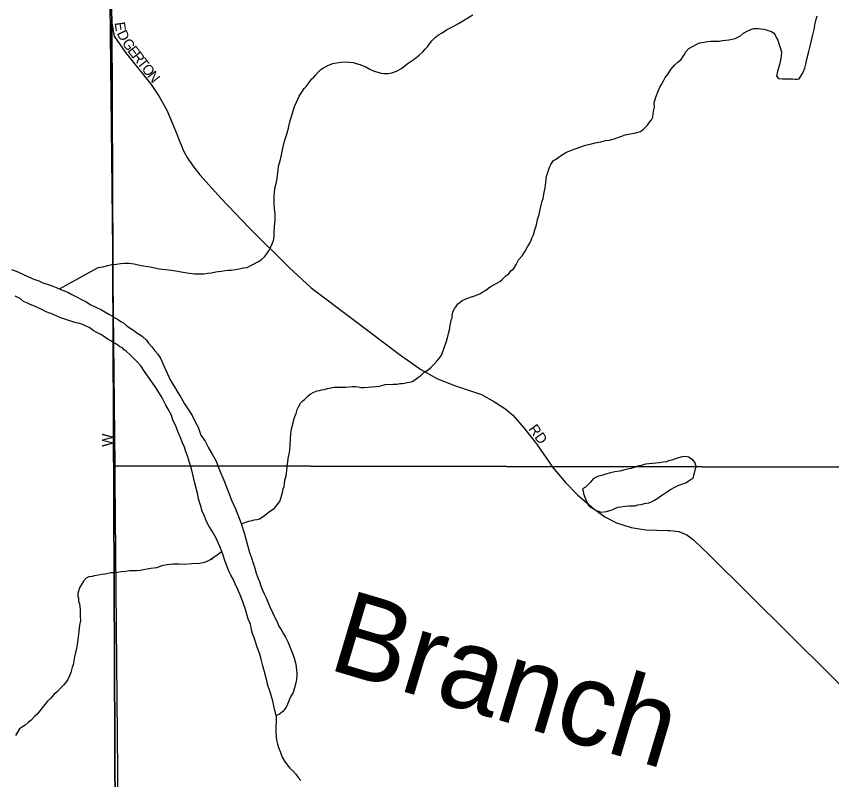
# Model space of a CAD drawing. Extents: x 2010165 to 2382125, y 1060529 to 1407316.
# Drawn here: x 2164475 to 2168410, y 1204103 to 1207789 of the extents above; entities that cross this region are included whole.
import ezdxf

# ---------------------------------------------------------------- set-up
doc = ezdxf.new("R2010")
doc.units = 0
for name, color, linetype in [('GM_X_City_Street', 7, 'Continuous'), ('GM_X_City_Street_Text', 7, 'Continuous'), ('GM_X_Corporation', 7, 'Continuous'), ('GM_X_Major_River', 7, 'Continuous'), ('GM_X_Major_River_Text', 7, 'Continuous'), ('GM_X_Minor_Lake', 7, 'Continuous'), ('GM_X_Minor_River', 7, 'Continuous'), ('GM_X_Section', 7, 'Continuous')]:
    doc.layers.add(name, color=color, linetype=linetype)

msp = doc.modelspace()

# ---------------------------------------------------------------- linework, layer by layer
at = {"layer": 'GM_X_City_Street'}
for points in [[(2165067.2, 1195844.8), (2164968.9, 1199659.4), (2164935.2, 1207756.2), (2164931.8, 1207897.8), (2164931.2, 1207965.8)], [(2164935.2, 1207756.2), (2164947.4, 1207692.8), (2165002.4, 1207614.6), (2165126.1, 1207459.9), (2165164.7, 1207402.2), (2165201.1, 1207336.3), (2165231.6, 1207263.5), (2165246.3, 1207228.1), (2165263.1, 1207182.9), (2165271.2, 1207164)], [(2165271.2, 1207164), (2165281.7, 1207139.6), (2165299.4, 1207107.2), (2165326, 1207066.9), (2165360.4, 1207023.6), (2165465.6, 1206908.6), (2165598.3, 1206768), (2165791.1, 1206576.2), (2165898.2, 1206478.9), (2166098.8, 1206327.4), (2166323, 1206158.3), (2166427.2, 1206083.6), (2166507.9, 1206038.4), (2166594.4, 1206004.9), (2166719.5, 1205962.8), (2166782.1, 1205927.3), (2166837.9, 1205891.8), (2166871.7, 1205863), (2166924.2, 1205802.1), (2166985.1, 1205724.3), (2167064.6, 1205611), (2167125.5, 1205538.2), (2167184.7, 1205477.3), (2167260.8, 1205413), (2167314.9, 1205372.5), (2167370.8, 1205343.7), (2167441.8, 1205321.7), (2167512.9, 1205309.9), (2167619.9, 1205306.8)], [(2167619.9, 1205306.8), (2167631.3, 1205306.5), (2167671.8, 1205301.4), (2167710.8, 1205286.2), (2167742.9, 1205260.8), (2167819, 1205189.7), (2168595.5, 1204418.4), (2168996.4, 1204091.9)]]:
    msp.add_lwpolyline(points, dxfattribs=at)
at = {"layer": 'GM_X_Corporation'}
for points in [[(2186878.7, 1221701), (2186923.4, 1220744.1), (2186933.5, 1220238.7), (2186941.3, 1219753.4), (2186978.3, 1216841.2), (2187013.9, 1213879), (2187027.1, 1208132.6), (2187205, 1194725.9), (2177123.5, 1194567.9), (2176176.5, 1194580.3), (2174206.9, 1194531), (2167776.4, 1194381.4), (2165054.7, 1194304.8), (2164968.9, 1199659.4), (2164935.2, 1207756.2), (2164931.8, 1207897.8), (2164930.1, 1208081.5), (2164898.5, 1211429), (2164844.7, 1216037.6), (2164832.8, 1218637), (2164895.8, 1221436.7)], [(2164895.8, 1221436.7), (2164832.8, 1218637), (2164844.7, 1216037.6), (2164898.5, 1211429), (2164930.1, 1208081.5), (2164931.8, 1207897.8), (2164935.2, 1207756.2), (2164968.9, 1199659.4), (2165054.7, 1194304.8), (2162687.3, 1194296.8), (2162163.4, 1194282.6), (2161645.6, 1194276.5), (2161453.7, 1194270.4), (2159224.5, 1194187.1), (2158831.1, 1194172.4), (2158006.9, 1194141.9), (2154020.1, 1193994.5), (2151351.3, 1193919.5)]]:
    msp.add_lwpolyline(points, dxfattribs=at)
at = {"layer": 'GM_X_Major_River'}
for points in [[(2164451.1, 1206566.7), (2164481.3, 1206555), (2164509.5, 1206543.3), (2164533.7, 1206531.6), (2164559.9, 1206519.9), (2164584, 1206512.1), (2164602.2, 1206502.3), (2164628.3, 1206494.6), (2164650.4, 1206486.9), (2164674.6, 1206477.1), (2164700.8, 1206465.4), (2164723, 1206457.7), (2164743.1, 1206445.9), (2164811.7, 1206410.6), (2164833.9, 1206396.8), (2164858.1, 1206385.1), (2164886.4, 1206371.4), (2164902.5, 1206361.6), (2164920.7, 1206351.8), (2164938.9, 1206341.9), (2164953, 1206332.1), (2164967.1, 1206324.2), (2164979.3, 1206316.4), (2164991.4, 1206308.5), (2165007.6, 1206294.6), (2165023.8, 1206282.8), (2165039.9, 1206273), (2165056.1, 1206261.1), (2165072.3, 1206251.3), (2165084.4, 1206243.4), (2165102.7, 1206225.6), (2165112.9, 1206211.7), (2165129.1, 1206193.8), (2165143.4, 1206173.9), (2165157.6, 1206158.1), (2165169.9, 1206138.1), (2165186.4, 1206102.2), (2165202.9, 1206066.3), (2165219.4, 1206030.4), (2165237.8, 1206000.6), (2165254.2, 1205972.7), (2165270.6, 1205946.8), (2165287, 1205918.9), (2165305.4, 1205889), (2165323.8, 1205861.2), (2165338.2, 1205831.3), (2165352.6, 1205805.4), (2165365.1, 1205767.4)], [(2165321.3, 1205598.4), (2165310.8, 1205634.3), (2165300.3, 1205666.3), (2165292.1, 1205686.3), (2165285.8, 1205708.2), (2165277.5, 1205730.2), (2165265.1, 1205758.1), (2165254.7, 1205784.1), (2165244.3, 1205812.1), (2165232, 1205836), (2165221.6, 1205865.9), (2165207.2, 1205891.8), (2165196.9, 1205911.8), (2165188.7, 1205927.7), (2165180.5, 1205943.7), (2165174.3, 1205955.6), (2165166.2, 1205967.6), (2165158, 1205981.5), (2165147.7, 1205997.4), (2165135.5, 1206015.4), (2165123.2, 1206031.3), (2165109, 1206051.1), (2165092.6, 1206075), (2165076.2, 1206100.9), (2165058, 1206120.7), (2165043.7, 1206134.6), (2165025.5, 1206152.4), (2165005.2, 1206172.2), (2164995.1, 1206178.1), (2164986.9, 1206188.1), (2164974.9, 1206193.9), (2164958.7, 1206205.8), (2164940.5, 1206215.6), (2164930.4, 1206221.5), (2164918.3, 1206229.4), (2164902.1, 1206239.2), (2164885.9, 1206251), (2164863.8, 1206262.8), (2164845.6, 1206272.6), (2164829.4, 1206284.4), (2164809.2, 1206294.2), (2164791.1, 1206302), (2164773, 1206307.8), (2164756.9, 1206311.6), (2164704.6, 1206329.1), (2164688.5, 1206332.9), (2164672.4, 1206340.7), (2164656.3, 1206348.5), (2164642.2, 1206354.4), (2164630.1, 1206358.2), (2164616, 1206364.1), (2164597.8, 1206373.9), (2164579.7, 1206381.7), (2164561.6, 1206389.5), (2164541.4, 1206397.3), (2164525.3, 1206405.1), (2164509.2, 1206412.9), (2164493, 1206426.8), (2164468.8, 1206438.5)], [(2165365.1, 1205767.4), (2165385.5, 1205737.6), (2165402, 1205705.7), (2165420.4, 1205675.8), (2165438.9, 1205641.9), (2165455.5, 1205598), (2165476.2, 1205550.1), (2165494.8, 1205500.2), (2165513.5, 1205452.3), (2165532.1, 1205410.4), (2165546.6, 1205374.4), (2165559.1, 1205340.5), (2165573.7, 1205294.5), (2165600.9, 1205200.6), (2165609.3, 1205174.6), (2165617.7, 1205148.6), (2165626, 1205124.6), (2165632.3, 1205100.6), (2165640.6, 1205078.7), (2165648.9, 1205060.7), (2165655.2, 1205038.7), (2165663.4, 1205018.8), (2165671.7, 1205000.8), (2165680, 1204980.8), (2165690.3, 1204956.9), (2165700.6, 1204935), (2165710.9, 1204911), (2165721.2, 1204889.1), (2165731.5, 1204869.1), (2165741.9, 1204845.2), (2165754.1, 1204825.3), (2165764.4, 1204807.3), (2165774.6, 1204791.4), (2165787, 1204765.5), (2165795.2, 1204745.5), (2165803.5, 1204725.6), (2165809.7, 1204709.6), (2165813.9, 1204695.6), (2165818.1, 1204685.6), (2165822.3, 1204667.6), (2165824.6, 1204649.6), (2165826.8, 1204629.6), (2165829, 1204619.6), (2165829.1, 1204607.5), (2165827.4, 1204587.4), (2165823.6, 1204571.3), (2165817.9, 1204547.2), (2165810.2, 1204525.1), (2165800.4, 1204506.9), (2165794.5, 1204494.8), (2165788.7, 1204478.6), (2165779, 1204456.4), (2165769.2, 1204442.3), (2165761.3, 1204432.2), (2165745.4, 1204419.9), (2165729.5, 1204413.7), (2165723.2, 1204437.7), (2165712.6, 1204481.7), (2165699.9, 1204527.7), (2165689.6, 1204553.6), (2165685.3, 1204571.7), (2165683.2, 1204581.7), (2165679, 1204599.7), (2165672.6, 1204623.7), (2165664.2, 1204653.6), (2165655.8, 1204685.6), (2165649.5, 1204709.6), (2165641.2, 1204729.6), (2165634.9, 1204747.6), (2165628.6, 1204769.6), (2165620.3, 1204793.6), (2165614.1, 1204809.5), (2165609.8, 1204827.5), (2165605.5, 1204855.6), (2165595.2, 1204873.5), (2165588.9, 1204895.5), (2165580.5, 1204925.5), (2165570.1, 1204957.4), (2165557.7, 1204987.4), (2165543.2, 1205021.3), (2165530.8, 1205049.2), (2165520.5, 1205071.2), (2165510.2, 1205091.1), (2165502, 1205107.1), (2165495.8, 1205123), (2165483.3, 1205157), (2165470.8, 1205192.9), (2165456.3, 1205228.9), (2165439.8, 1205268.8), (2165419.3, 1205302.6), (2165405, 1205326.5), (2165392.6, 1205350.5), (2165382.3, 1205376.4), (2165371.9, 1205400.4), (2165363.6, 1205428.3), (2165357.3, 1205448.3), (2165353, 1205466.3), (2165350.9, 1205480.4), (2165336.1, 1205534.3), (2165329.7, 1205562.3), (2165321.3, 1205598.4)], [(2165729.5, 1204413.7), (2165726.5, 1204331.4), (2165728.8, 1204311.4), (2165731.1, 1204293.4), (2165735.3, 1204275.4), (2165739.5, 1204259.4), (2165747.8, 1204239.4), (2165758.2, 1204211.4), (2165768.4, 1204193.5), (2165782.7, 1204175.6), (2165794.9, 1204159.7), (2165809.1, 1204145.9), (2165823.4, 1204130), (2165835.6, 1204114.1), (2165847.8, 1204100.2)]]:
    msp.add_lwpolyline(points, dxfattribs=at)
at = {"layer": 'GM_X_Minor_Lake'}
for points in [[(2167562.1, 1205632.3), (2167510.7, 1205627.2), (2167490.7, 1205620.9), (2167472.7, 1205616.7), (2167456.8, 1205610.5), (2167440.8, 1205606.3), (2167424.9, 1205602.1), (2167404.9, 1205597.8), (2167386.9, 1205593.6), (2167362.9, 1205589.3), (2167342.9, 1205585), (2167319, 1205578.7), (2167301, 1205572.5), (2167285.1, 1205568.3), (2167273.1, 1205564.1), (2167259.2, 1205555.9), (2167245.4, 1205539.7), (2167233.5, 1205527.5), (2167221.6, 1205515.3), (2167207.7, 1205507.1), (2167209.9, 1205497.1), (2167212, 1205485.1), (2167216.2, 1205475.1), (2167222.4, 1205459.2), (2167228.6, 1205443.2), (2167236.8, 1205429.2), (2167249, 1205417.3), (2167263.1, 1205409.5), (2167273.2, 1205403.6), (2167285.3, 1205399.7), (2167295.3, 1205395.8), (2167323.4, 1205398.2), (2167339.3, 1205402.4), (2167351.3, 1205406.6), (2167367.2, 1205414.8), (2167377.2, 1205418.9), (2167393.2, 1205421.1), (2167413.2, 1205423.4), (2167431.2, 1205425.6), (2167443.2, 1205425.8), (2167459.2, 1205425.9), (2167475.2, 1205430.1), (2167491.2, 1205432.4), (2167507.2, 1205436.6), (2167527.1, 1205440.8), (2167541.1, 1205445), (2167555, 1205453.2), (2167570.9, 1205463.4), (2167584.8, 1205473.6), (2167598.7, 1205481.8), (2167612.6, 1205492), (2167628.5, 1205502.2), (2167650.4, 1205514.6), (2167672.3, 1205524.8), (2167682.3, 1205529), (2167694.2, 1205533.1), (2167706.2, 1205537.3), (2167718.1, 1205545.5), (2167732, 1205553.7), (2167742, 1205559.8), (2167755.3, 1205616.1)], [(2167755.3, 1205616.1), (2167749, 1205636.1), (2167740.8, 1205646.1), (2167718.6, 1205659.8), (2167706.5, 1205663.7), (2167688.5, 1205661.5), (2167670.6, 1205657.2), (2167656.6, 1205653.1), (2167638.6, 1205646.8), (2167622.7, 1205642.6), (2167612.7, 1205638.5), (2167596.7, 1205636.3), (2167578.7, 1205634), (2167562.1, 1205632.3)]]:
    msp.add_lwpolyline(points, dxfattribs=at)
at = {"layer": 'GM_X_Minor_River'}
for points in [[(2166287.8, 1207516), (2166309.7, 1207524.3), (2166333.6, 1207536.6), (2166361.4, 1207559), (2166395.1, 1207581.5), (2166418.9, 1207601.8), (2166436.7, 1207618.1), (2166448.6, 1207630.3), (2166458.5, 1207642.4), (2166468.3, 1207656.6), (2166480.1, 1207670.8), (2166495.9, 1207687), (2166511.8, 1207699.3), (2166529.7, 1207709.5), (2166551.5, 1207723.8), (2166583.4, 1207740.2), (2166609.2, 1207754.6), (2166678.8, 1207795.6)], [(2167882.5, 1207671.9), (2167898.5, 1207674.1), (2167914.5, 1207676.3), (2167930.5, 1207678.5), (2167944.5, 1207682.7), (2167956.4, 1207688.8), (2167970.4, 1207695), (2167984.2, 1207707.2), (2168002.1, 1207717.5), (2168020.1, 1207725.7), (2168034, 1207729.9), (2168056.1, 1207730.2), (2168068.1, 1207728.3), (2168082.2, 1207726.5), (2168094.2, 1207724.6), (2168104.3, 1207720.8), (2168116.3, 1207716.9), (2168128.5, 1207709), (2168136.6, 1207699.1), (2168142.8, 1207687.1), (2168151, 1207673.2), (2168157.3, 1207653.2), (2168161.4, 1207639.2), (2168167.7, 1207617.2), (2168166, 1207599.1), (2168162.3, 1207577), (2168158.5, 1207556.9), (2168152.7, 1207538.8), (2168148.9, 1207524.7), (2168147.1, 1207514.6), (2168143.2, 1207500.6), (2168153.4, 1207488.6), (2168173.5, 1207486.9), (2168191.5, 1207487.1), (2168203.5, 1207487.3), (2168221.5, 1207487.5), (2168233.6, 1207485.6), (2168243.6, 1207485.8), (2168253.6, 1207487.9), (2168265.3, 1207508.1), (2168273.2, 1207520.2), (2168281, 1207538.3), (2168284.7, 1207558.5), (2168290.4, 1207582.6), (2168300, 1207618.8), (2168305.6, 1207645), (2168318.9, 1207699.3), (2168324.7, 1207719.4), (2168326.5, 1207731.5), (2168328.3, 1207747.6), (2168332.1, 1207761.6), (2168336, 1207775.7), (2168339.8, 1207791.8)], [(2166605, 1206400.5), (2166614.9, 1206406.6), (2166626.8, 1206416.8), (2166648.7, 1206427.1), (2166666.7, 1206433.3), (2166682.6, 1206437.5), (2166698.6, 1206443.7), (2166712.5, 1206449.9), (2166726.4, 1206458.1), (2166740.3, 1206466.3), (2166762.2, 1206482.6), (2166807.9, 1206509.3), (2166817.8, 1206517.4), (2166829.7, 1206527.6), (2166839.6, 1206537.8), (2166851.5, 1206545.9), (2166861.3, 1206560.1), (2166875.2, 1206572.3), (2166887, 1206590.5), (2166898.7, 1206612.7), (2166916.5, 1206633), (2166930.2, 1206655.2), (2166942, 1206675.4), (2166949.8, 1206689.6), (2166957.6, 1206703.7), (2166963.4, 1206717.8), (2166971.2, 1206733.9), (2166976.9, 1206758.1), (2166984.6, 1206782.3), (2166990.3, 1206808.4), (2166998, 1206832.6), (2167003.7, 1206856.7), (2167007.4, 1206876.8), (2167013.2, 1206897), (2167017, 1206909), (2167018.9, 1206919.1), (2167020.7, 1206931.2), (2167024.5, 1206947.2), (2167026.4, 1206961.3), (2167028.2, 1206973.4), (2167030, 1206987.4), (2167031.8, 1207005.5), (2167035.6, 1207021.6), (2167039.4, 1207035.7), (2167045.2, 1207051.8), (2167049.1, 1207063.9), (2167054.9, 1207074), (2167066.7, 1207092.2), (2167076.7, 1207098.3), (2167088.6, 1207106.5), (2167106.4, 1207118.8), (2167126.3, 1207131.1), (2167154.2, 1207143.4), (2167222, 1207166.3), (2167244, 1207172.6), (2167267.9, 1207178.9), (2167295.9, 1207183.3), (2167317.9, 1207189.6), (2167337.9, 1207191.8), (2167347.9, 1207193.9), (2167359.8, 1207198.1), (2167373.8, 1207202.3), (2167391.8, 1207208.5), (2167413.7, 1207216.8), (2167437.7, 1207221.1), (2167457.6, 1207225.4), (2167475.6, 1207229.6), (2167487.6, 1207233.8), (2167503.4, 1207246), (2167521.2, 1207264.3), (2167531.1, 1207278.4), (2167541, 1207288.6), (2167546.8, 1207302.7), (2167548.6, 1207318.8), (2167552.3, 1207336.9), (2167554.2, 1207350.9), (2167553.9, 1207371), (2167561.5, 1207399.2), (2167573.2, 1207427.4), (2167581, 1207447.6), (2167588.8, 1207459.7), (2167598.6, 1207477.8), (2167606.4, 1207494), (2167620.2, 1207512.2), (2167633.9, 1207532.4), (2167651.7, 1207552.7), (2167669.5, 1207569), (2167683.4, 1207581.2), (2167691.2, 1207593.3), (2167699.1, 1207605.5), (2167705, 1207615.6), (2167720.8, 1207633.8), (2167734.7, 1207642), (2167772.5, 1207660.5), (2167794.5, 1207664.8), (2167810.5, 1207667), (2167826.5, 1207669.2), (2167840.5, 1207669.4), (2167854.5, 1207669.6), (2167866.5, 1207669.7), (2167882.5, 1207671.9)], [(2164682.9, 1206473.4), (2164869.7, 1206575.8), (2164891.7, 1206580.1), (2164915.6, 1206586.4), (2164935.6, 1206590.7), (2164957.6, 1206592.9), (2164977.6, 1206595.2), (2164997.6, 1206597.4), (2165017.6, 1206597.7), (2165043.7, 1206594), (2165077.9, 1206586.4), (2165120.1, 1206578.9), (2165166.3, 1206569.4), (2165224.4, 1206564.1), (2165308.8, 1206549.1), (2165322.8, 1206547.3), (2165336.9, 1206545.4), (2165348.9, 1206545.6), (2165362.9, 1206545.7), (2165381, 1206546), (2165399, 1206548.2), (2165417, 1206550.4), (2165436.9, 1206554.7), (2165448.9, 1206556.8), (2165464.9, 1206559), (2165482.9, 1206561.3), (2165498.9, 1206563.5), (2165512.9, 1206563.6), (2165530.9, 1206565.9), (2165550.9, 1206570.1), (2165570.9, 1206574.4), (2165588.9, 1206576.6), (2165600.8, 1206582.8), (2165618.7, 1206593), (2165640.6, 1206603.3), (2165656.5, 1206613.5), (2165672.4, 1206627.8), (2165684.2, 1206642), (2165694, 1206656.1), (2165701.8, 1206672.3), (2165709.6, 1206690.4), (2165715.4, 1206706.5), (2165719.2, 1206724.6), (2165718.9, 1206746.7), (2165720.6, 1206772.8), (2165724.1, 1206808.9), (2165723.8, 1206835), (2165721.4, 1206859.1), (2165719.1, 1206883.1), (2165718.9, 1206903.2), (2165718.6, 1206921.2), (2165720.4, 1206941.3), (2165724, 1206965.4), (2165729.8, 1206987.6), (2165733.5, 1207009.7), (2165737.2, 1207031.8), (2165740.8, 1207065.9), (2165748.4, 1207092.1), (2165754.1, 1207120.3), (2165761.7, 1207152.4), (2165769.2, 1207186.6), (2165780.8, 1207220.9), (2165788.4, 1207249.1), (2165794.1, 1207279.2), (2165817.1, 1207353.7), (2165826.9, 1207373.9), (2165840.5, 1207404.2), (2165852.3, 1207422.4), (2165864.1, 1207440.6), (2165873.9, 1207450.7), (2165887.7, 1207468.9), (2165899.5, 1207485.1), (2165911.4, 1207495.3), (2165919.3, 1207505.4), (2165931.1, 1207519.6), (2165945, 1207531.8), (2165956.9, 1207540), (2165974.8, 1207550.3), (2165988.8, 1207556.4), (2166002.7, 1207560.6), (2166020.7, 1207564.9), (2166040.7, 1207567.1), (2166062.7, 1207569.4), (2166082.8, 1207567.6), (2166100.8, 1207565.8), (2166114.9, 1207562), (2166133, 1207556.2), (2166161.2, 1207544.5), (2166181.4, 1207534.7), (2166201.5, 1207524.9), (2166219.7, 1207519.1), (2166235.7, 1207515.3), (2166247.8, 1207513.5), (2166257.8, 1207513.6), (2166269.8, 1207513.8), (2166287.8, 1207516)], [(2165559.6, 1205338.7), (2165597, 1205351), (2165613, 1205355.2), (2165622.9, 1205357.3), (2165634.9, 1205359.5), (2165648.9, 1205363.6), (2165666.8, 1205373.9), (2165678.7, 1205384.1), (2165692.6, 1205394.3), (2165704.5, 1205402.4), (2165720.4, 1205414.7), (2165734.2, 1205430.9), (2165746, 1205447.1), (2165751.8, 1205463.2), (2165755.6, 1205479.3), (2165759.4, 1205489.4), (2165763.2, 1205507.5), (2165767.1, 1205519.6), (2165768.9, 1205531.6), (2165770.7, 1205549.7), (2165776.4, 1205571.8), (2165780.1, 1205593.9), (2165781.8, 1205618), (2165785.6, 1205636.1), (2165787.3, 1205654.2), (2165791.1, 1205674.3), (2165794.8, 1205694.4), (2165796.5, 1205720.5), (2165799.8, 1205774.7), (2165801.7, 1205784.8), (2165803.5, 1205796.8), (2165805.3, 1205808.9), (2165811.1, 1205827), (2165814.9, 1205841.1), (2165818.7, 1205857.2), (2165824.6, 1205871.3), (2165830.3, 1205891.5), (2165836.1, 1205903.6), (2165845.9, 1205921.8), (2165857.8, 1205931.9), (2165867.7, 1205940.1), (2165883.5, 1205956.3), (2165893.5, 1205964.5), (2165911.3, 1205974.7), (2165927.3, 1205980.9), (2165937.3, 1205983.1), (2165947.3, 1205985.2), (2165961.3, 1205987.3), (2165977.2, 1205991.6), (2165993.2, 1205995.8), (2166009.2, 1205998), (2166023.2, 1205998.1), (2166039.3, 1205998.3), (2166051.3, 1205998.5), (2166065.3, 1205998.7), (2166081.3, 1206000.9), (2166097.3, 1206001.1), (2166111.4, 1206001.2), (2166125.4, 1205999.4), (2166139.4, 1205997.6), (2166151.5, 1205997.7), (2166173.5, 1205998), (2166191.5, 1206000.2), (2166209.5, 1206002.4), (2166225.5, 1206002.6), (2166239.5, 1206006.8), (2166255.5, 1206011), (2166293.5, 1206013.5), (2166303.5, 1206013.6), (2166313.5, 1206013.7), (2166325.5, 1206015.9), (2166337.5, 1206016), (2166347.5, 1206018.2), (2166361.5, 1206020.3), (2166373.5, 1206022.5), (2166385.5, 1206026.7), (2166403.4, 1206036.9), (2166413.3, 1206045.1), (2166427.2, 1206055.2), (2166443, 1206071.5), (2166462.9, 1206081.8), (2166474.8, 1206093.9), (2166490.6, 1206108.2), (2166504.4, 1206124.4), (2166516.3, 1206136.6), (2166526.1, 1206152.8), (2166533.9, 1206170.9), (2166541.6, 1206193.1), (2166549.3, 1206215.2), (2166555, 1206237.4), (2166560.8, 1206257.5), (2166566.5, 1206281.6), (2166568.3, 1206297.7), (2166572.1, 1206311.8), (2166573.9, 1206323.9), (2166577.8, 1206333.9), (2166577.7, 1206344), (2166581.5, 1206360.1), (2166589.2, 1206378.2), (2166597.1, 1206388.3), (2166605, 1206400.5)], [(2165466.8, 1205203), (2165413.1, 1205166.1), (2165423, 1205172.3), (2165413.1, 1205166.1), (2165401.1, 1205160), (2165383.2, 1205151.7), (2165359.2, 1205147.4), (2165321.2, 1205145), (2165287.2, 1205142.6), (2165259.1, 1205144.2), (2165231.1, 1205143.9), (2165203, 1205141.5), (2165177.1, 1205135.2), (2165151.1, 1205126.8), (2165123.1, 1205122.5), (2165097.2, 1205118.1), (2165073.2, 1205113.8), (2165055.2, 1205111.6), (2165037.1, 1205111.4), (2165021.1, 1205111.2), (2165003.1, 1205109), (2164981.1, 1205106.7), (2164963.1, 1205104.5), (2164947.1, 1205102.3), (2164933.1, 1205102.1), (2164901.1, 1205095.7), (2164885.1, 1205093.5), (2164871.1, 1205091.3), (2164851.1, 1205087), (2164841.1, 1205084.9), (2164825.1, 1205082.7), (2164811.2, 1205076.5), (2164799.4, 1205062.3), (2164789.6, 1205046.2), (2164779.8, 1205030), (2164774, 1205013.9), (2164772.1, 1205001.8), (2164772.3, 1204989.8), (2164774.4, 1204979.8), (2164774.6, 1204965.7), (2164778.8, 1204951.8), (2164781, 1204937.7), (2164783.1, 1204925.7), (2164783.4, 1204907.7), (2164783.6, 1204891.6), (2164783.8, 1204871.6), (2164780.1, 1204849.4), (2164776.5, 1204819.3), (2164772.8, 1204793.2), (2164769.2, 1204765.1), (2164765.5, 1204738.9), (2164759.8, 1204716.8), (2164756.1, 1204696.7), (2164752.3, 1204676.6), (2164748.6, 1204658.5), (2164744.7, 1204646.4), (2164740.9, 1204634.3), (2164737.1, 1204620.2), (2164731.3, 1204604.1), (2164723.4, 1204587.9), (2164717.6, 1204577.8), (2164701.8, 1204559.6), (2164687.9, 1204545.4), (2164674.1, 1204529.2), (2164656.3, 1204514.9), (2164640.5, 1204496.7), (2164624.7, 1204482.4), (2164612.9, 1204466.2), (2164575.4, 1204419.6), (2164563.5, 1204409.4), (2164545.7, 1204391.2), (2164531.8, 1204379), (2164518, 1204366.8), (2164504.1, 1204358.6), (2164490.2, 1204348.4), (2164470.6, 1204316)]]:
    msp.add_lwpolyline(points, dxfattribs=at)
at = {"layer": 'GM_X_Section'}
for points in [[(2164931.4, 1211072.2), (2170583.9, 1211012.5), (2170618.6, 1205608.5), (2164951, 1205618.4), (2164922.5, 1208298.1), (2164932.6, 1210843.7)], [(2164951, 1205618.4), (2170618.6, 1205608.5), (2170707.4, 1200117.9), (2165006.1, 1200107.3), (2164978.9, 1202559.4), (2164951.3, 1205550)]]:
    msp.add_lwpolyline(points, close=True, dxfattribs=at)

# ---------------------------------------------------------------- texts
at = {"layer": 'GM_X_City_Street_Text'}
for s, rotation, p in [('E', 278.3349, (2164948.8, 1207758.3)), ('D', 295.1802, (2164958.5, 1207708.1)), ('G', 305.3584, (2164982.1, 1207660)), ('E', 307.2918, (2165008.7, 1207622.6)), ('R', 307.9753, (2165030.4, 1207594.1)), ('T', 308.0521, (2165054.8, 1207562.8)), ('O', 308.059, (2165076.5, 1207535.1)), ('N', 308.3861, (2165103.8, 1207500.2)), ('RD', 306.2494, (2166944.6, 1205796)), ('W', 90, (2164938.9, 1205711.2))]:
    msp.add_text(s, height=50, rotation=rotation, dxfattribs=at).set_placement(p)
at = {"layer": 'GM_X_Major_River_Text'}
msp.add_text('Branch', height=400.22, rotation=343.3792, dxfattribs=at).set_placement((2165971.7, 1204639.6))

doc.saveas('drawing.dxf')
